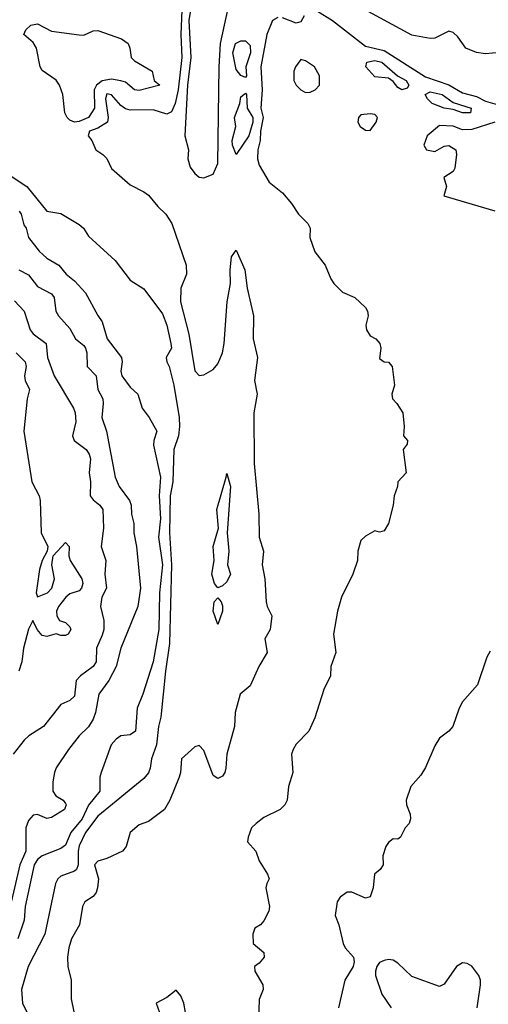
# Model space of a CAD drawing. Header units: metres. Extents: x -46681 to -43747, y -240911 to -237677.
# Tile 697 of 1056: x -46601 to -46550, y -237870 to -237763. Entities that reach past the tile are written whole.
import ezdxf

# ---------------------------------------------------------------- set-up
doc = ezdxf.new("R2010")
doc.units = ezdxf.units.M
doc.layers.add('CONTOUR_INDEX', color=1, linetype='Continuous')
doc.layers.add('CONTOUR_INTER', color=3, linetype='Continuous')

msp = doc.modelspace()

# ---------------------------------------------------------------- linework, layer by layer
at = {"layer": 'CONTOUR_INDEX'}
for points, elevation in [([(-46582.35, -237760.52), (-46582.72, -237763.02), (-46582.52, -237767.02), (-46582.86, -237770.02), (-46583.17, -237775.52), (-46582.78, -237777.02), (-46582.83, -237778.02), (-46582.6, -237778.9), (-46582.1, -237779.61), (-46581.6, -237780), (-46581.1, -237780.05), (-46580.1, -237779.68), (-46579.6, -237778.53), (-46579.44, -237768.02), (-46579.29, -237765.52), (-46578.44, -237761.52)], 55), ([(-46573.1, -237762.7), (-46573.66, -237763.02), (-46574.3, -237764.52), (-46574.92, -237768.02), (-46574.78, -237770.52), (-46574.94, -237772.52), (-46574.68, -237773.52), (-46574.99, -237775.02), (-46575.01, -237776.02), (-46575.27, -237777.02), (-46575.3, -237778.02), (-46575.1, -237778.7), (-46574.05, -237780.52), (-46572.6, -237781.7), (-46571.6, -237782.85), (-46570.85, -237784.02), (-46569.84, -237785.02), (-46569.59, -237785.52), (-46569.63, -237786.52), (-46569.1, -237788.1), (-46567.97, -237789.52), (-46567.36, -237791.02), (-46567.04, -237791.52), (-46566.1, -237792.44), (-46564.76, -237793.02), (-46563.6, -237794.1), (-46563.38, -237794.52), (-46563.33, -237795.02), (-46563.56, -237796.02), (-46563.51, -237796.52), (-46563.1, -237797.18), (-46562.5, -237797.52), (-46562.05, -237798.02), (-46561.94, -237798.52), (-46562.1, -237799.64), (-46561.6, -237800), (-46561.1, -237800.05), (-46560.72, -237800.52), (-46560.46, -237802.52), (-46560.76, -237803.52), (-46560.67, -237804.02), (-46560.2, -237804.52), (-46559.57, -237805.52), (-46559.43, -237807.02), (-46559.5, -237808.02), (-46559.05, -237808.52), (-46559.1, -237808.91), (-46559.51, -237809.52), (-46559.22, -237812.02), (-46560.12, -237813.02), (-46560.13, -237813.52), (-46560.5, -237814.52), (-46560.6, -237815.52), (-46561.13, -237817.52), (-46561.6, -237818.33), (-46562.1, -237818.47), (-46562.6, -237818.31), (-46563.6, -237818.89), (-46564.1, -237819.36), (-46564.45, -237820.52), (-46564.48, -237821.52), (-46564.96, -237823.02), (-46566.21, -237825.52), (-46566.62, -237827.02), (-46567.08, -237829.52), (-46566.83, -237831.52), (-46567.35, -237833.02), (-46567.38, -237834.02), (-46568.1, -237835.52), (-46569.1, -237838.59), (-46569.75, -237840.02), (-46571.1, -237841.44), (-46571.45, -237842.02), (-46571.61, -237842.52), (-46571.48, -237844.52), (-46571.95, -237846.02), (-46572.07, -237847.52), (-46572.33, -237848.02), (-46572.84, -237848.52), (-46574.6, -237849.4), (-46575.45, -237850.02), (-46575.94, -237850.52), (-46576.31, -237851.52), (-46576.38, -237852.02), (-46575.48, -237853.02), (-46575.1, -237854.07), (-46574.21, -237855.52), (-46574.04, -237856.02), (-46574.3, -237856.52), (-46574.39, -237857.02), (-46574.01, -237859.02), (-46574.06, -237859.52), (-46574.6, -237860.58), (-46574.97, -237861.02), (-46575.6, -237861.39), (-46575.8, -237862.02), (-46575.77, -237863.02), (-46574.62, -237864.02), (-46574.56, -237864.52), (-46575.1, -237865.16), (-46575.61, -237865.52), (-46575.6, -237866.02), (-46574.73, -237867.52), (-46574.69, -237868.02), (-46575.1, -237869.11), (-46575.26, -237873.52)], 55), ([(-46570.24, -237762.52), (-46570.6, -237763.16), (-46571.1, -237763.3), (-46572.6, -237762.72)], 55), ([(-46563.47, -237767.52), (-46562.6, -237767.34), (-46561.82, -237767.52), (-46560.13, -237769.02), (-46559.21, -237769.52), (-46558.92, -237770.02), (-46559.1, -237770.35), (-46559.66, -237770.52), (-46560.1, -237770.26), (-46560.6, -237769.63), (-46561.1, -237769.27), (-46562.6, -237769.13), (-46563.57, -237768.02), (-46563.47, -237767.52)], 55), ([(-46557.13, -237771.02), (-46556.6, -237770.75), (-46555.3, -237771.02), (-46554.1, -237771.89), (-46552.16, -237772.52), (-46552.25, -237773.02), (-46553.1, -237773.04), (-46554.1, -237772.65), (-46555.08, -237772.52), (-46556.37, -237772.02), (-46556.89, -237771.52), (-46557.13, -237771.02)], 55), ([(-46601.6, -237793.39), (-46600.56, -237794.52), (-46599.9, -237796.52), (-46599.6, -237796.96), (-46598.16, -237798.02), (-46598.02, -237799.52), (-46597.32, -237801.52), (-46595.22, -237805.02), (-46595.04, -237805.52), (-46594.97, -237806.52), (-46595.31, -237808.02), (-46595.15, -237808.52), (-46593.85, -237809.52), (-46593.51, -237810.02), (-46593.36, -237810.52), (-46593.54, -237812.02), (-46593.38, -237813.02), (-46593.4, -237814.52), (-46593.1, -237814.96), (-46592.37, -237815.52), (-46592.04, -237816.02), (-46591.98, -237818.02), (-46592.23, -237820.02), (-46591.72, -237821.52), (-46591.82, -237823.02), (-46591.66, -237824.52), (-46592.16, -237825.52), (-46592.31, -237826.52), (-46591.93, -237828.02), (-46591.95, -237829.02), (-46592.1, -237829.64), (-46592.74, -237831.02), (-46592.77, -237832.52), (-46593.1, -237833.02), (-46594.47, -237834.02), (-46594.93, -237834.52), (-46595.1, -237836.23), (-46595.6, -237836.71), (-46596.6, -237837.14), (-46598.46, -237839.52), (-46600.06, -237840.52), (-46600.55, -237841.02), (-46601.76, -237842.52)], 60), ([(-46583.11, -237870.52), (-46583.29, -237869.52), (-46583.6, -237868.7), (-46584.1, -237868.11), (-46585.1, -237868.9), (-46586.28, -237869.52), (-46585.9, -237870.52)], 55)]:
    msp.add_lwpolyline(points, dxfattribs=dict(at, elevation=elevation))
at = {"layer": 'CONTOUR_INTER'}
for points, elevation in [([(-46583.46, -237761.02), (-46583.59, -237764.52), (-46583.49, -237767.02), (-46583.87, -237770.52), (-46584.22, -237772.02), (-46584.6, -237772.9), (-46585.1, -237773.18), (-46586.6, -237772.68), (-46589.1, -237772.73), (-46589.6, -237772.58), (-46590.1, -237772.21), (-46591.1, -237771.08), (-46591.6, -237770.97), (-46591.76, -237771.52), (-46591.46, -237773.52), (-46591.55, -237774.02), (-46592.6, -237774.7), (-46593.5, -237775.02), (-46593.62, -237775.52), (-46593.22, -237776.02), (-46592.81, -237777.02), (-46592.04, -237777.52), (-46591.6, -237777.96), (-46591.1, -237779.05), (-46589.1, -237780.81), (-46587.6, -237781.57), (-46587.1, -237781.96), (-46586.1, -237783.19), (-46585.22, -237784.02), (-46584.58, -237785.02), (-46583.03, -237789.52), (-46582.97, -237790.52), (-46583.61, -237792.02), (-46583.65, -237793.52), (-46582.72, -237797.02), (-46582.1, -237800.98), (-46581.6, -237801.5), (-46581.1, -237801.43), (-46580.1, -237800.82), (-46579.6, -237800.23), (-46579.1, -237799.02), (-46578.9, -237798.02), (-46578.57, -237793.52), (-46578.21, -237791.52), (-46578.26, -237790.02), (-46578.1, -237788.61), (-46577.6, -237787.92), (-46576.67, -237790.02), (-46576.43, -237792.02), (-46575.74, -237795.02), (-46575.78, -237797.52), (-46575.29, -237799.52), (-46575.62, -237802.02), (-46575.35, -237803.52), (-46575.68, -237805.52), (-46575.67, -237811.02), (-46575.16, -237816.52), (-46575.12, -237819.02), (-46574.65, -237820.52), (-46574.79, -237822.02), (-46574.52, -237823.52), (-46574.36, -237826.02), (-46574.26, -237826.52), (-46573.74, -237827.52), (-46573.94, -237829.02), (-46574.5, -237830.02), (-46574.26, -237831.52), (-46575.17, -237833.02), (-46576.1, -237835.11), (-46577.18, -237836.02), (-46577.7, -237838.02), (-46577.79, -237839.52), (-46578.61, -237842.52), (-46578.73, -237844.02), (-46578.84, -237844.52), (-46579.1, -237844.9), (-46579.6, -237845.15), (-46580.1, -237844.82), (-46581.1, -237842.11), (-46581.6, -237841.59), (-46582.1, -237841.73), (-46583.53, -237843.02), (-46583.64, -237844.52), (-46583.79, -237845.02), (-46584.79, -237847.52), (-46585.36, -237848.52), (-46587.1, -237849.83), (-46588.1, -237850.17), (-46589.1, -237851), (-46589.5, -237852.52), (-46589.91, -237853.02), (-46591.6, -237853.82), (-46592.6, -237854.1), (-46592.96, -237854.52), (-46592.52, -237856.02), (-46592.62, -237857.02), (-46592.76, -237857.52), (-46593.1, -237857.94), (-46593.98, -237858.52), (-46594.24, -237859.02), (-46594.56, -237861.02), (-46595.45, -237862.52), (-46595.73, -237863.52), (-46595.85, -237864.52), (-46595.84, -237865.52), (-46595.46, -237867.02), (-46595.47, -237869.02), (-46594.87, -237872.02)], 56), ([(-46568.82, -237762.02), (-46567.18, -237763.02), (-46563.6, -237765.78), (-46561.6, -237766.25), (-46557.1, -237769.12), (-46554.6, -237769.97), (-46553.1, -237770.84), (-46551.6, -237771.24), (-46550.6, -237771.75), (-46549.1, -237772.19)], 54), ([(-46547.6, -237766.35), (-46550.6, -237766.62), (-46551.6, -237766.49), (-46552.73, -237766.02), (-46553.6, -237764.8), (-46554.1, -237764.33), (-46554.6, -237764.17), (-46556.1, -237764.93), (-46556.6, -237764.95), (-46558.6, -237764.59), (-46564.1, -237761.6)], 54), ([(-46599.85, -237763.52), (-46599.1, -237763.38), (-46597.6, -237764.16), (-46594.6, -237764.56), (-46594.1, -237764.59), (-46593.1, -237764.13), (-46592.6, -237764.11), (-46590.01, -237765.02), (-46589.31, -237765.52), (-46589.11, -237766.02), (-46588.97, -237767.02), (-46588.6, -237767.37), (-46586.69, -237768.52), (-46586.49, -237769.52), (-46585.88, -237770.02), (-46588.1, -237770.59), (-46588.6, -237770.53), (-46589.6, -237769.69), (-46590.1, -237769.54), (-46591.1, -237769.38), (-46592.1, -237769.54), (-46592.73, -237770.02), (-46592.99, -237770.52), (-46592.96, -237772.52), (-46593.6, -237773.51), (-46594.6, -237773.97), (-46595.1, -237774.04), (-46595.6, -237773.82), (-46595.91, -237773.52), (-46596.15, -237773.02), (-46596.38, -237771.02), (-46596.73, -237770.02), (-46597.1, -237769.5), (-46598.6, -237768.44), (-46598.83, -237768.02), (-46599.21, -237766.02), (-46599.6, -237765.39), (-46600.58, -237764.52), (-46600.39, -237764.02), (-46599.85, -237763.52)], 57), ([(-46577.67, -237765.52), (-46577.1, -237765.21), (-46576.6, -237765.23), (-46576.1, -237765.72), (-46576.04, -237766.52), (-46576.56, -237768.02), (-46576.5, -237769.02), (-46576.6, -237769.18), (-46577.1, -237768.97), (-46577.6, -237768.34), (-46577.97, -237766.52), (-46577.67, -237765.52)], 56), ([(-46570.6, -237767.25), (-46571.18, -237768.02), (-46571.35, -237768.52), (-46571.36, -237769.52), (-46571.12, -237770.02), (-46570.6, -237770.54), (-46570.1, -237770.82), (-46569.6, -237770.79), (-46569.04, -237770.52), (-46568.58, -237770.02), (-46568.58, -237769.02), (-46569.14, -237768.02), (-46570.1, -237767.39), (-46570.6, -237767.25)], 54), ([(-46576.79, -237771.02), (-46576.6, -237770.88), (-46576.49, -237771.02), (-46576.4, -237772.52), (-46575.82, -237773.52), (-46575.82, -237774.02), (-46576.25, -237775.52), (-46577.6, -237777.55), (-46578.02, -237776.52), (-46578.05, -237776.02), (-46577.66, -237774.52), (-46577.77, -237773.52), (-46577.22, -237772.02), (-46577.1, -237771.29), (-46576.79, -237771.02)], 56), ([(-46564.1, -237773.24), (-46564.37, -237773.52), (-46564.44, -237774.02), (-46564.18, -237774.52), (-46563.6, -237774.89), (-46563.1, -237774.93), (-46562.46, -237774.02), (-46562.29, -237773.52), (-46562.6, -237773.22), (-46563.1, -237773.14), (-46564.1, -237773.24)], 54), ([(-46549.6, -237774.02), (-46552.1, -237774.83), (-46553.1, -237774.85), (-46554.1, -237774.46), (-46555.6, -237774.4), (-46556.93, -237775.52), (-46557.29, -237776.52), (-46556.99, -237777.02), (-46556.1, -237777.21), (-46555.1, -237776.64), (-46554.6, -237776.57), (-46553.84, -237777.02), (-46553.75, -237777.52), (-46553.94, -237779.02), (-46554.1, -237779.37), (-46555.12, -237780.02), (-46554.85, -237781.02), (-46555.13, -237782.02), (-46549.6, -237783.64)], 54), ([(-46603.29, -237779.02), (-46600.27, -237781.02), (-46598.1, -237783.67), (-46596.6, -237783.92), (-46594.6, -237785.13), (-46594.14, -237785.52), (-46593.6, -237786.37), (-46590.72, -237789.02), (-46589.1, -237791.15), (-46587.6, -237792.1), (-46585.6, -237794.79), (-46585.12, -237796.02), (-46584.68, -237798.02), (-46584.62, -237798.52), (-46585.18, -237799.52), (-46585.13, -237800.02), (-46584.86, -237800.52), (-46584.36, -237802.52), (-46583.78, -237806.02), (-46583.74, -237807.02), (-46583.84, -237808.02), (-46584.34, -237809.52), (-46584.47, -237813.02), (-46584.76, -237814.52), (-46584.81, -237818.52), (-46584.61, -237822.02), (-46584.82, -237830.52), (-46585.26, -237833.52), (-46585.76, -237838.52), (-46586.03, -237839.52), (-46586.24, -237841.52), (-46586.76, -237843.02), (-46586.92, -237844.02), (-46587.1, -237844.53), (-46587.6, -237845.16), (-46592.6, -237849.24), (-46593.92, -237851.02), (-46594.6, -237852.45), (-46594.73, -237853.02), (-46594.73, -237854.52), (-46594.91, -237855.02), (-46595.1, -237855.19), (-46596.6, -237855.73), (-46596.93, -237856.02), (-46597.15, -237856.52), (-46598.32, -237862.02), (-46600.13, -237865.52), (-46600.85, -237868.02), (-46600.74, -237869.52), (-46599.5, -237872.02)], 57), ([(-46601.1, -237783.67), (-46600.87, -237784.02), (-46600.6, -237785.15), (-46600.34, -237785.52), (-46600.09, -237786.52), (-46598.94, -237788.02), (-46598.1, -237788.76), (-46596.81, -237789.52), (-46596.02, -237790.52), (-46595.1, -237791.23), (-46593.92, -237792.52), (-46592.6, -237795), (-46592.1, -237795.66), (-46591.57, -237797.52), (-46590.02, -237799.52), (-46589.94, -237800.02), (-46590.08, -237801.02), (-46590, -237801.52), (-46589.1, -237802.76), (-46588.24, -237803.52), (-46587.78, -237805.02), (-46587.01, -237806.02), (-46586.2, -237807.52), (-46586.52, -237808.52), (-46586.54, -237809.02), (-46585.81, -237812.52), (-46585.95, -237814.52), (-46585.8, -237817.02), (-46586.02, -237819.02), (-46585.6, -237822.02), (-46585.91, -237825.02), (-46585.98, -237829.02), (-46586.6, -237832.52), (-46587.7, -237836.02), (-46588.34, -237837.52), (-46588.5, -237840.02), (-46589.1, -237840.44), (-46590.1, -237840.52), (-46590.6, -237840.88), (-46591.15, -237841.52), (-46592.24, -237844.52), (-46592.35, -237845.02), (-46592.36, -237846.52), (-46593.6, -237848.03), (-46594.27, -237849.52), (-46595.51, -237851.02), (-46596.1, -237852.39), (-46596.6, -237852.74), (-46598.6, -237853.53), (-46599.1, -237853.92), (-46599.46, -237854.52), (-46600.46, -237859.02), (-46600.57, -237860.52), (-46601.25, -237862.52)], 58), ([(-46601.15, -237790.02), (-46600.1, -237790.58), (-46599.1, -237791.83), (-46597.6, -237792.65), (-46597.31, -237793.02), (-46597.13, -237794.52), (-46596.85, -237795.02), (-46595.6, -237796.4), (-46595, -237797.52), (-46594.1, -237798.23), (-46593.92, -237798.52), (-46593.79, -237799.02), (-46593.75, -237800.52), (-46592.77, -237801.52), (-46592.6, -237803.02), (-46592.05, -237804.02), (-46591.99, -237804.52), (-46592.15, -237806.02), (-46591.66, -237807.52), (-46590.72, -237812.52), (-46590.29, -237813.52), (-46589.16, -237815.02), (-46588.96, -237815.52), (-46588.95, -237816.52), (-46588.67, -237817.52), (-46588.69, -237818.52), (-46588.39, -237820.02), (-46587.95, -237824.52), (-46588.26, -237826.52), (-46590.08, -237831.02), (-46590.61, -237833.02), (-46591.38, -237834.52), (-46592.49, -237836.02), (-46592.84, -237838.02), (-46593.1, -237838.74), (-46593.6, -237839.54), (-46594.61, -237840.52), (-46595.75, -237842.02), (-46597.1, -237844), (-46597.28, -237844.52), (-46597.47, -237845.52), (-46597.47, -237846.52), (-46597.14, -237847.02), (-46596.33, -237847.52), (-46596.1, -237847.85), (-46596.01, -237848.02), (-46596.19, -237848.52), (-46597.6, -237849.39), (-46598.1, -237849.48), (-46599.1, -237849.04), (-46599.6, -237849.13), (-46600.1, -237849.71), (-46600.37, -237850.52), (-46600.37, -237853.02), (-46601.03, -237854.52), (-46602.07, -237859.02)], 59), ([(-46601.41, -237799.02), (-46600.46, -237800.02), (-46600.34, -237800.52), (-46600.51, -237801.52), (-46600.45, -237802.02), (-46599.98, -237803.02), (-46600.24, -237804.02), (-46600.59, -237807.52), (-46599.72, -237813.02), (-46598.93, -237814.52), (-46598.81, -237815.02), (-46598.73, -237818.52), (-46598.01, -237820.02), (-46598.08, -237820.52), (-46598.6, -237821.52), (-46598.91, -237822.52), (-46599.26, -237825.02), (-46599.1, -237825.47), (-46598.02, -237825.02), (-46597.58, -237824.52), (-46597.27, -237823.52), (-46597.55, -237822.02), (-46597.43, -237821.02), (-46596.1, -237819.57), (-46595.68, -237820.02), (-46595.73, -237821.02), (-46595.59, -237821.52), (-46594.33, -237823.52), (-46594.21, -237824.02), (-46594.35, -237824.52), (-46594.6, -237824.82), (-46595.6, -237825.14), (-46596.04, -237825.52), (-46596.86, -237826.52), (-46597.06, -237827.02), (-46597.04, -237827.52), (-46596.73, -237828.02), (-46596.1, -237828.26), (-46595.6, -237828.73), (-46595.51, -237829.02), (-46595.81, -237829.52), (-46596.1, -237829.66), (-46596.6, -237829.66), (-46597.1, -237829.48), (-46598.1, -237829.76), (-46598.6, -237829.67), (-46599.15, -237829.02), (-46599.63, -237828.02), (-46600.1, -237828.99), (-46600.62, -237831.02), (-46600.82, -237832.52), (-46601.15, -237833.52)], 61), ([(-46578.7, -237812.52), (-46578.6, -237812.11), (-46578.22, -237813.52), (-46578.57, -237818.52), (-46578.41, -237820.52), (-46578.53, -237822.02), (-46578.21, -237823.02), (-46578.6, -237823.83), (-46579.1, -237824.29), (-46579.6, -237824.49), (-46579.97, -237824.02), (-46580.24, -237823.02), (-46579.98, -237821.52), (-46580.09, -237820.02), (-46579.51, -237818.02), (-46579.7, -237816.02), (-46578.7, -237812.52)], 57), ([(-46579.98, -237826.02), (-46579.6, -237825.57), (-46579.23, -237826.02), (-46579.1, -237826.43), (-46579.1, -237827.02), (-46579.6, -237828.46), (-46580.09, -237827.02), (-46579.98, -237826.02)], 57), ([(-46550.1, -237831.37), (-46550.46, -237832.02), (-46551.49, -237835.02), (-46553.1, -237836.84), (-46553.46, -237837.52), (-46554.15, -237839.52), (-46554.6, -237840.03), (-46555.6, -237840.77), (-46556.1, -237841.62), (-46557.1, -237843.96), (-46557.6, -237844.8), (-46558.71, -237846.02), (-46559.2, -237847.52), (-46559.16, -237848.02), (-46558.77, -237849.02), (-46558.72, -237849.52), (-46558.86, -237850.02), (-46559.3, -237850.52), (-46559.82, -237851.52), (-46560.1, -237851.74), (-46560.6, -237851.7), (-46561.1, -237852.08), (-46561.39, -237852.52), (-46561.74, -237853.52), (-46561.71, -237854.52), (-46562.03, -237855.02), (-46562.63, -237855.52), (-46562.77, -237857.02), (-46563.1, -237857.97), (-46563.6, -237858.11), (-46565.1, -237857.46), (-46565.6, -237857.47), (-46566.36, -237858.02), (-46566.69, -237858.52), (-46566.88, -237860.02), (-46566.51, -237861.02), (-46566.02, -237863.02), (-46565.79, -237863.52), (-46564.91, -237864.52), (-46564.82, -237865.02), (-46564.93, -237865.52), (-46565.83, -237867.02), (-46566.53, -237870.02)], 54), ([(-46551.5, -237870.02), (-46551.16, -237867.52), (-46551.15, -237867.02), (-46551.32, -237866.52), (-46552.1, -237865.51), (-46552.6, -237865.2), (-46553.1, -237865.14), (-46553.74, -237865.52), (-46555.1, -237867.45), (-46555.6, -237867.69), (-46558.6, -237866.6), (-46560.1, -237865.17), (-46560.6, -237864.85), (-46561.1, -237864.76), (-46561.6, -237864.88)], 53), ([(-46561.6, -237864.88), (-46562.1, -237865.11), (-46562.37, -237865.52), (-46562.53, -237866.02), (-46562.52, -237866.52), (-46561.82, -237868.52), (-46560.83, -237870.02)], 53)]:
    msp.add_lwpolyline(points, dxfattribs=dict(at, elevation=elevation))

doc.saveas('drawing.dxf')
